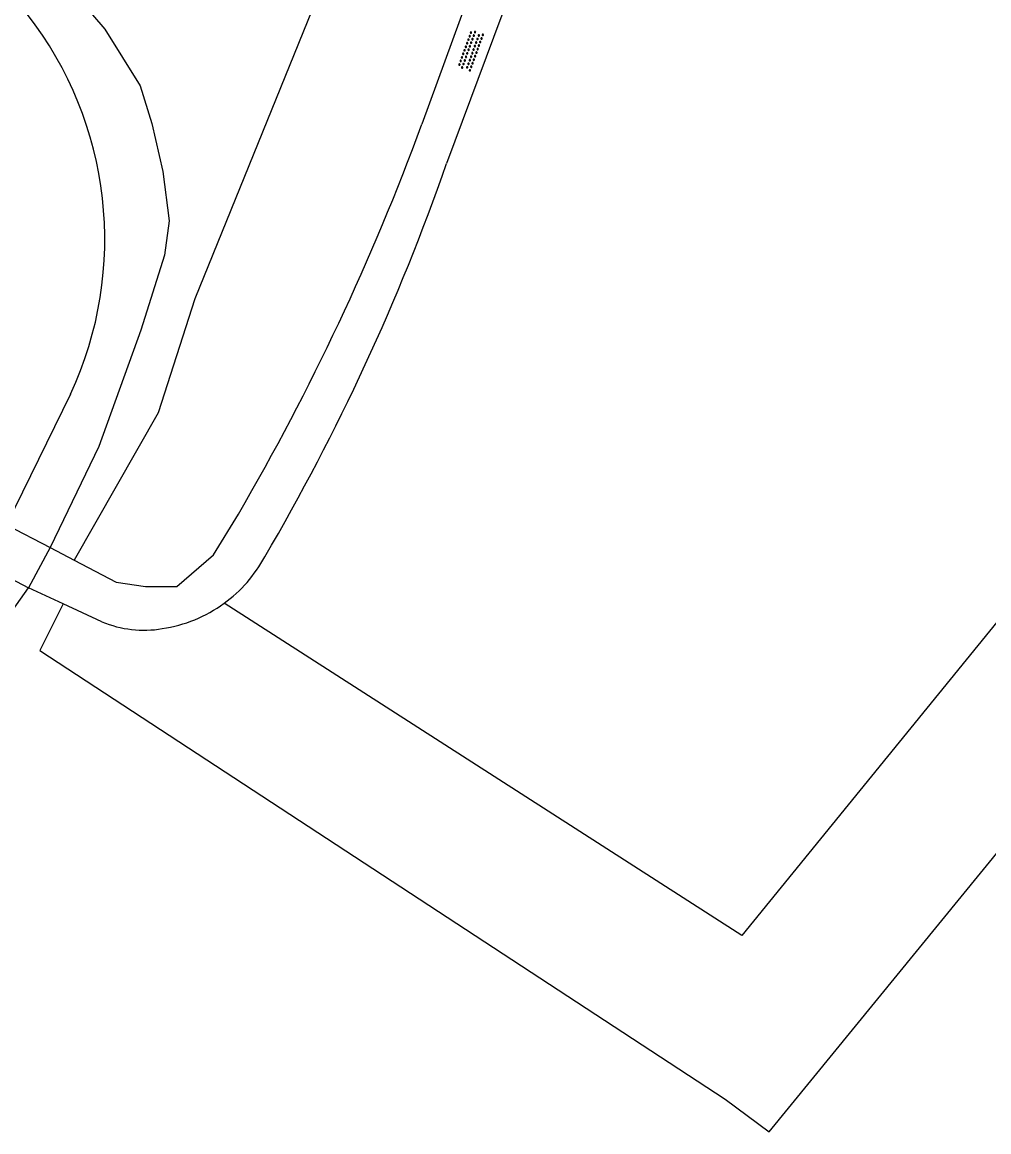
# Model space of a CAD drawing. Extents: x 135999 to 138000, y 396000 to 398501.
# Drawn here: x 136645.1 to 136696.4, y 396264.2 to 396323.1 of the extents above; entities that cross this region are included whole.
import ezdxf

# ---------------------------------------------------------------- set-up
doc = ezdxf.new("R2010")
doc.units = 0
for name, color, linetype in [('gg-knt-onverhard', 7, 'Continuous'), ('gg-kntw-bovenkant insteek waterloop', 7, 'Continuous'), ('gg-kntw-waterlijn', 7, 'Continuous'), ('gg-kwrk-kunstwerk niveau 01', 7, 'Continuous'), ('gt-grn-groengrens', 7, 'Continuous'), ('gt-symb-overige verharding', 7, 'Continuous'), ('gx-grn-maaiveld', 7, 'Continuous')]:
    doc.layers.add(name, color=color, linetype=linetype)

# ---------------------------------------------------------------- blocks, each defined once
blk = doc.blocks.new('gt0-OVH')
at = {"layer": 'gt-symb-overige verharding'}
for points in [[(-0.972, 0.298), (-0.967, 0.308), (-0.965, 0.319), (-0.966, 0.33), (-0.971, 0.34), (-0.978, 0.348), (-0.988, 0.353), (-0.999, 0.355), (-1.01, 0.354), (-1.02, 0.349), (-1.028, 0.342), (-1.033, 0.332), (-1.035, 0.321), (-1.034, 0.31), (-1.029, 0.3), (-1.022, 0.292), (-1.012, 0.287), (-1.001, 0.285), (-0.99, 0.286), (-0.98, 0.291)], [(-0.872, 0.106), (-0.867, 0.116), (-0.865, 0.126), (-0.866, 0.137), (-0.871, 0.147), (-0.878, 0.156), (-0.888, 0.161), (-0.899, 0.163), (-0.91, 0.162), (-0.92, 0.157), (-0.928, 0.15), (-0.933, 0.14), (-0.935, 0.129), (-0.934, 0.118), (-0.929, 0.108), (-0.922, 0.1), (-0.912, 0.095), (-0.901, 0.092), (-0.89, 0.094), (-0.88, 0.098)], [(-0.772, 0.298), (-0.767, 0.308), (-0.765, 0.319), (-0.766, 0.33), (-0.771, 0.34), (-0.778, 0.348), (-0.788, 0.353), (-0.799, 0.355), (-0.81, 0.354), (-0.82, 0.349), (-0.828, 0.342), (-0.833, 0.332), (-0.835, 0.321), (-0.834, 0.31), (-0.829, 0.3), (-0.822, 0.292), (-0.812, 0.287), (-0.801, 0.285), (-0.79, 0.286), (-0.78, 0.291)], [(-0.672, 0.106), (-0.667, 0.116), (-0.665, 0.126), (-0.666, 0.137), (-0.671, 0.147), (-0.678, 0.156), (-0.688, 0.161), (-0.699, 0.163), (-0.71, 0.162), (-0.72, 0.157), (-0.728, 0.15), (-0.733, 0.14), (-0.735, 0.129), (-0.734, 0.118), (-0.729, 0.108), (-0.722, 0.1), (-0.712, 0.095), (-0.701, 0.092), (-0.69, 0.094), (-0.68, 0.098)], [(-0.572, 0.298), (-0.567, 0.308), (-0.565, 0.319), (-0.566, 0.33), (-0.571, 0.34), (-0.578, 0.348), (-0.588, 0.353), (-0.599, 0.355), (-0.61, 0.354), (-0.62, 0.349), (-0.628, 0.342), (-0.633, 0.332), (-0.635, 0.321), (-0.634, 0.31), (-0.629, 0.3), (-0.622, 0.292), (-0.612, 0.287), (-0.601, 0.285), (-0.59, 0.286), (-0.58, 0.291)], [(-0.472, 0.106), (-0.467, 0.116), (-0.465, 0.126), (-0.466, 0.137), (-0.471, 0.147), (-0.478, 0.156), (-0.488, 0.161), (-0.499, 0.163), (-0.51, 0.162), (-0.52, 0.157), (-0.528, 0.15), (-0.533, 0.14), (-0.535, 0.129), (-0.534, 0.118), (-0.529, 0.108), (-0.522, 0.1), (-0.512, 0.095), (-0.501, 0.092), (-0.49, 0.094), (-0.48, 0.098)], [(-0.372, 0.298), (-0.367, 0.308), (-0.365, 0.319), (-0.366, 0.33), (-0.371, 0.34), (-0.378, 0.348), (-0.388, 0.353), (-0.399, 0.355), (-0.41, 0.354), (-0.42, 0.349), (-0.428, 0.342), (-0.433, 0.332), (-0.435, 0.321), (-0.434, 0.31), (-0.429, 0.3), (-0.422, 0.292), (-0.412, 0.287), (-0.401, 0.285), (-0.39, 0.286), (-0.38, 0.291)], [(-0.272, 0.106), (-0.267, 0.116), (-0.265, 0.126), (-0.266, 0.137), (-0.271, 0.147), (-0.278, 0.156), (-0.288, 0.161), (-0.299, 0.163), (-0.31, 0.162), (-0.32, 0.157), (-0.328, 0.15), (-0.333, 0.14), (-0.335, 0.129), (-0.334, 0.118), (-0.329, 0.108), (-0.322, 0.1), (-0.312, 0.095), (-0.301, 0.092), (-0.29, 0.094), (-0.28, 0.098)], [(-0.172, 0.298), (-0.167, 0.308), (-0.165, 0.319), (-0.166, 0.33), (-0.171, 0.34), (-0.178, 0.348), (-0.188, 0.353), (-0.199, 0.355), (-0.21, 0.354), (-0.22, 0.349), (-0.228, 0.342), (-0.233, 0.332), (-0.235, 0.321), (-0.234, 0.31), (-0.229, 0.3), (-0.222, 0.292), (-0.212, 0.287), (-0.201, 0.285), (-0.19, 0.286), (-0.18, 0.291)], [(-0.072, 0.106), (-0.067, 0.116), (-0.065, 0.126), (-0.066, 0.137), (-0.071, 0.147), (-0.078, 0.156), (-0.088, 0.161), (-0.099, 0.163), (-0.11, 0.162), (-0.12, 0.157), (-0.128, 0.15), (-0.133, 0.14), (-0.135, 0.129), (-0.134, 0.118), (-0.129, 0.108), (-0.122, 0.1), (-0.112, 0.095), (-0.101, 0.092), (-0.09, 0.094), (-0.08, 0.098)], [(0.028, 0.298), (0.033, 0.308), (0.035, 0.319), (0.034, 0.33), (0.029, 0.34), (0.022, 0.348), (0.012, 0.353), (0.001, 0.355), (-0.01, 0.354), (-0.02, 0.349), (-0.028, 0.342), (-0.033, 0.332), (-0.035, 0.321), (-0.034, 0.31), (-0.029, 0.3), (-0.022, 0.292), (-0.012, 0.287), (-0.001, 0.285), (0.01, 0.286), (0.02, 0.291)], [(0.128, 0.106), (0.133, 0.116), (0.135, 0.126), (0.134, 0.137), (0.129, 0.147), (0.122, 0.156), (0.112, 0.161), (0.101, 0.163), (0.09, 0.162), (0.08, 0.157), (0.072, 0.15), (0.067, 0.14), (0.065, 0.129), (0.066, 0.118), (0.071, 0.108), (0.078, 0.1), (0.088, 0.095), (0.099, 0.092), (0.11, 0.094), (0.12, 0.098)], [(0.228, 0.298), (0.233, 0.308), (0.235, 0.319), (0.234, 0.33), (0.229, 0.34), (0.222, 0.348), (0.212, 0.353), (0.201, 0.355), (0.19, 0.354), (0.18, 0.349), (0.172, 0.342), (0.167, 0.332), (0.165, 0.321), (0.166, 0.31), (0.171, 0.3), (0.178, 0.292), (0.188, 0.287), (0.199, 0.285), (0.21, 0.286), (0.22, 0.291)], [(0.328, 0.106), (0.333, 0.116), (0.335, 0.126), (0.334, 0.137), (0.329, 0.147), (0.322, 0.156), (0.312, 0.161), (0.301, 0.163), (0.29, 0.162), (0.28, 0.157), (0.272, 0.15), (0.267, 0.14), (0.265, 0.129), (0.266, 0.118), (0.271, 0.108), (0.278, 0.1), (0.288, 0.095), (0.299, 0.092), (0.31, 0.094), (0.32, 0.098)], [(0.428, 0.298), (0.433, 0.308), (0.435, 0.319), (0.434, 0.33), (0.429, 0.34), (0.422, 0.348), (0.412, 0.353), (0.401, 0.355), (0.39, 0.354), (0.38, 0.349), (0.372, 0.342), (0.367, 0.332), (0.365, 0.321), (0.366, 0.31), (0.371, 0.3), (0.378, 0.292), (0.388, 0.287), (0.399, 0.285), (0.41, 0.286), (0.42, 0.291)], [(0.528, 0.106), (0.533, 0.116), (0.535, 0.126), (0.534, 0.137), (0.529, 0.147), (0.522, 0.156), (0.512, 0.161), (0.501, 0.163), (0.49, 0.162), (0.48, 0.157), (0.472, 0.15), (0.467, 0.14), (0.465, 0.129), (0.466, 0.118), (0.471, 0.108), (0.478, 0.1), (0.488, 0.095), (0.499, 0.092), (0.51, 0.094), (0.52, 0.098)], [(0.628, 0.298), (0.633, 0.308), (0.635, 0.319), (0.634, 0.33), (0.629, 0.34), (0.622, 0.348), (0.612, 0.353), (0.601, 0.355), (0.59, 0.354), (0.58, 0.349), (0.572, 0.342), (0.567, 0.332), (0.565, 0.321), (0.566, 0.31), (0.571, 0.3), (0.578, 0.292), (0.588, 0.287), (0.599, 0.285), (0.61, 0.286), (0.62, 0.291)], [(0.728, 0.106), (0.733, 0.116), (0.735, 0.126), (0.734, 0.137), (0.729, 0.147), (0.722, 0.156), (0.712, 0.161), (0.701, 0.163), (0.69, 0.162), (0.68, 0.157), (0.672, 0.15), (0.667, 0.14), (0.665, 0.129), (0.666, 0.118), (0.671, 0.108), (0.678, 0.1), (0.688, 0.095), (0.699, 0.092), (0.71, 0.094), (0.72, 0.098)], [(0.828, 0.298), (0.833, 0.308), (0.835, 0.319), (0.834, 0.33), (0.829, 0.34), (0.822, 0.348), (0.812, 0.353), (0.801, 0.355), (0.79, 0.354), (0.78, 0.349), (0.772, 0.342), (0.767, 0.332), (0.765, 0.321), (0.766, 0.31), (0.771, 0.3), (0.778, 0.292), (0.788, 0.287), (0.799, 0.285), (0.81, 0.286), (0.82, 0.291)], [(0.928, 0.106), (0.933, 0.116), (0.935, 0.126), (0.934, 0.137), (0.929, 0.147), (0.922, 0.156), (0.912, 0.161), (0.901, 0.163), (0.89, 0.162), (0.88, 0.157), (0.872, 0.15), (0.867, 0.14), (0.865, 0.129), (0.866, 0.118), (0.871, 0.108), (0.878, 0.1), (0.888, 0.095), (0.899, 0.092), (0.91, 0.094), (0.92, 0.098)], [(1.028, 0.298), (1.033, 0.308), (1.035, 0.319), (1.034, 0.33), (1.029, 0.34), (1.022, 0.348), (1.012, 0.353), (1.001, 0.355), (0.99, 0.354), (0.98, 0.349), (0.972, 0.342), (0.967, 0.332), (0.965, 0.321), (0.966, 0.31), (0.971, 0.3), (0.978, 0.292), (0.988, 0.287), (0.999, 0.285), (1.01, 0.286), (1.02, 0.291)], [(-0.972, -0.142), (-0.967, -0.132), (-0.965, -0.121), (-0.966, -0.11), (-0.971, -0.1), (-0.978, -0.092), (-0.988, -0.087), (-0.999, -0.085), (-1.01, -0.086), (-1.02, -0.091), (-1.028, -0.098), (-1.033, -0.108), (-1.035, -0.119), (-1.034, -0.13), (-1.029, -0.14), (-1.022, -0.148), (-1.012, -0.153), (-1.001, -0.155), (-0.99, -0.154), (-0.98, -0.149)], [(-0.872, -0.334), (-0.867, -0.324), (-0.865, -0.314), (-0.866, -0.303), (-0.871, -0.293), (-0.878, -0.284), (-0.888, -0.279), (-0.899, -0.277), (-0.91, -0.278), (-0.92, -0.283), (-0.928, -0.29), (-0.933, -0.3), (-0.935, -0.311), (-0.934, -0.322), (-0.929, -0.332), (-0.922, -0.34), (-0.912, -0.345), (-0.901, -0.348), (-0.89, -0.346), (-0.88, -0.342)], [(-0.772, -0.142), (-0.767, -0.132), (-0.765, -0.121), (-0.766, -0.11), (-0.771, -0.1), (-0.778, -0.092), (-0.788, -0.087), (-0.799, -0.085), (-0.81, -0.086), (-0.82, -0.091), (-0.828, -0.098), (-0.833, -0.108), (-0.835, -0.119), (-0.834, -0.13), (-0.829, -0.14), (-0.822, -0.148), (-0.812, -0.153), (-0.801, -0.155), (-0.79, -0.154), (-0.78, -0.149)], [(-0.672, -0.334), (-0.667, -0.324), (-0.665, -0.314), (-0.666, -0.303), (-0.671, -0.293), (-0.678, -0.284), (-0.688, -0.279), (-0.699, -0.277), (-0.71, -0.278), (-0.72, -0.283), (-0.728, -0.29), (-0.733, -0.3), (-0.735, -0.311), (-0.734, -0.322), (-0.729, -0.332), (-0.722, -0.34), (-0.712, -0.345), (-0.701, -0.348), (-0.69, -0.346), (-0.68, -0.342)], [(-0.572, -0.142), (-0.567, -0.132), (-0.565, -0.121), (-0.566, -0.11), (-0.571, -0.1), (-0.578, -0.092), (-0.588, -0.087), (-0.599, -0.085), (-0.61, -0.086), (-0.62, -0.091), (-0.628, -0.098), (-0.633, -0.108), (-0.635, -0.119), (-0.634, -0.13), (-0.629, -0.14), (-0.622, -0.148), (-0.612, -0.153), (-0.601, -0.155), (-0.59, -0.154), (-0.58, -0.149)], [(-0.472, -0.334), (-0.467, -0.324), (-0.465, -0.314), (-0.466, -0.303), (-0.471, -0.293), (-0.478, -0.284), (-0.488, -0.279), (-0.499, -0.277), (-0.51, -0.278), (-0.52, -0.283), (-0.528, -0.29), (-0.533, -0.3), (-0.535, -0.311), (-0.534, -0.322), (-0.529, -0.332), (-0.522, -0.34), (-0.512, -0.345), (-0.501, -0.348), (-0.49, -0.346), (-0.48, -0.342)], [(-0.372, -0.142), (-0.367, -0.132), (-0.365, -0.121), (-0.366, -0.11), (-0.371, -0.1), (-0.378, -0.092), (-0.388, -0.087), (-0.399, -0.085), (-0.41, -0.086), (-0.42, -0.091), (-0.428, -0.098), (-0.433, -0.108), (-0.435, -0.119), (-0.434, -0.13), (-0.429, -0.14), (-0.422, -0.148), (-0.412, -0.153), (-0.401, -0.155), (-0.39, -0.154), (-0.38, -0.149)], [(-0.272, -0.334), (-0.267, -0.324), (-0.265, -0.314), (-0.266, -0.303), (-0.271, -0.293), (-0.278, -0.284), (-0.288, -0.279), (-0.299, -0.277), (-0.31, -0.278), (-0.32, -0.283), (-0.328, -0.29), (-0.333, -0.3), (-0.335, -0.311), (-0.334, -0.322), (-0.329, -0.332), (-0.322, -0.34), (-0.312, -0.345), (-0.301, -0.348), (-0.29, -0.346), (-0.28, -0.342)], [(-0.172, -0.142), (-0.167, -0.132), (-0.165, -0.121), (-0.166, -0.11), (-0.171, -0.1), (-0.178, -0.092), (-0.188, -0.087), (-0.199, -0.085), (-0.21, -0.086), (-0.22, -0.091), (-0.228, -0.098), (-0.233, -0.108), (-0.235, -0.119), (-0.234, -0.13), (-0.229, -0.14), (-0.222, -0.148), (-0.212, -0.153), (-0.201, -0.155), (-0.19, -0.154), (-0.18, -0.149)], [(-0.072, -0.334), (-0.067, -0.324), (-0.065, -0.314), (-0.066, -0.303), (-0.071, -0.293), (-0.078, -0.284), (-0.088, -0.279), (-0.099, -0.277), (-0.11, -0.278), (-0.12, -0.283), (-0.128, -0.29), (-0.133, -0.3), (-0.135, -0.311), (-0.134, -0.322), (-0.129, -0.332), (-0.122, -0.34), (-0.112, -0.345), (-0.101, -0.348), (-0.09, -0.346), (-0.08, -0.342)], [(0.028, -0.142), (0.033, -0.132), (0.035, -0.121), (0.034, -0.11), (0.029, -0.1), (0.022, -0.092), (0.012, -0.087), (0.001, -0.085), (-0.01, -0.086), (-0.02, -0.091), (-0.028, -0.098), (-0.033, -0.108), (-0.035, -0.119), (-0.034, -0.13), (-0.029, -0.14), (-0.022, -0.148), (-0.012, -0.153), (-0.001, -0.155), (0.01, -0.154), (0.02, -0.149)], [(0.128, -0.334), (0.133, -0.324), (0.135, -0.314), (0.134, -0.303), (0.129, -0.293), (0.122, -0.284), (0.112, -0.279), (0.101, -0.277), (0.09, -0.278), (0.08, -0.283), (0.072, -0.29), (0.067, -0.3), (0.065, -0.311), (0.066, -0.322), (0.071, -0.332), (0.078, -0.34), (0.088, -0.345), (0.099, -0.348), (0.11, -0.346), (0.12, -0.342)], [(0.228, -0.142), (0.233, -0.132), (0.235, -0.121), (0.234, -0.11), (0.229, -0.1), (0.222, -0.092), (0.212, -0.087), (0.201, -0.085), (0.19, -0.086), (0.18, -0.091), (0.172, -0.098), (0.167, -0.108), (0.165, -0.119), (0.166, -0.13), (0.171, -0.14), (0.178, -0.148), (0.188, -0.153), (0.199, -0.155), (0.21, -0.154), (0.22, -0.149)], [(0.328, -0.334), (0.333, -0.324), (0.335, -0.314), (0.334, -0.303), (0.329, -0.293), (0.322, -0.284), (0.312, -0.279), (0.301, -0.277), (0.29, -0.278), (0.28, -0.283), (0.272, -0.29), (0.267, -0.3), (0.265, -0.311), (0.266, -0.322), (0.271, -0.332), (0.278, -0.34), (0.288, -0.345), (0.299, -0.348), (0.31, -0.346), (0.32, -0.342)], [(0.428, -0.142), (0.433, -0.132), (0.435, -0.121), (0.434, -0.11), (0.429, -0.1), (0.422, -0.092), (0.412, -0.087), (0.401, -0.085), (0.39, -0.086), (0.38, -0.091), (0.372, -0.098), (0.367, -0.108), (0.365, -0.119), (0.366, -0.13), (0.371, -0.14), (0.378, -0.148), (0.388, -0.153), (0.399, -0.155), (0.41, -0.154), (0.42, -0.149)], [(0.528, -0.334), (0.533, -0.324), (0.535, -0.314), (0.534, -0.303), (0.529, -0.293), (0.522, -0.284), (0.512, -0.279), (0.501, -0.277), (0.49, -0.278), (0.48, -0.283), (0.472, -0.29), (0.467, -0.3), (0.465, -0.311), (0.466, -0.322), (0.471, -0.332), (0.478, -0.34), (0.488, -0.345), (0.499, -0.348), (0.51, -0.346), (0.52, -0.342)], [(0.628, -0.142), (0.633, -0.132), (0.635, -0.121), (0.634, -0.11), (0.629, -0.1), (0.622, -0.092), (0.612, -0.087), (0.601, -0.085), (0.59, -0.086), (0.58, -0.091), (0.572, -0.098), (0.567, -0.108), (0.565, -0.119), (0.566, -0.13), (0.571, -0.14), (0.578, -0.148), (0.588, -0.153), (0.599, -0.155), (0.61, -0.154), (0.62, -0.149)], [(0.728, -0.334), (0.733, -0.324), (0.735, -0.314), (0.734, -0.303), (0.729, -0.293), (0.722, -0.284), (0.712, -0.279), (0.701, -0.277), (0.69, -0.278), (0.68, -0.283), (0.672, -0.29), (0.667, -0.3), (0.665, -0.311), (0.666, -0.322), (0.671, -0.332), (0.678, -0.34), (0.688, -0.345), (0.699, -0.348), (0.71, -0.346), (0.72, -0.342)], [(0.828, -0.142), (0.833, -0.132), (0.835, -0.121), (0.834, -0.11), (0.829, -0.1), (0.822, -0.092), (0.812, -0.087), (0.801, -0.085), (0.79, -0.086), (0.78, -0.091), (0.772, -0.098), (0.767, -0.108), (0.765, -0.119), (0.766, -0.13), (0.771, -0.14), (0.778, -0.148), (0.788, -0.153), (0.799, -0.155), (0.81, -0.154), (0.82, -0.149)], [(0.928, -0.334), (0.933, -0.324), (0.935, -0.314), (0.934, -0.303), (0.929, -0.293), (0.922, -0.284), (0.912, -0.279), (0.901, -0.277), (0.89, -0.278), (0.88, -0.283), (0.872, -0.29), (0.867, -0.3), (0.865, -0.311), (0.866, -0.322), (0.871, -0.332), (0.878, -0.34), (0.888, -0.345), (0.899, -0.348), (0.91, -0.346), (0.92, -0.342)], [(1.028, -0.142), (1.033, -0.132), (1.035, -0.121), (1.034, -0.11), (1.029, -0.1), (1.022, -0.092), (1.012, -0.087), (1.001, -0.085), (0.99, -0.086), (0.98, -0.091), (0.972, -0.098), (0.967, -0.108), (0.965, -0.119), (0.966, -0.13), (0.971, -0.14), (0.978, -0.148), (0.988, -0.153), (0.999, -0.155), (1.01, -0.154), (1.02, -0.149)]]:
    blk.add_lwpolyline(points, close=True, dxfattribs=at)

msp = doc.modelspace()

# ---------------------------------------------------------------- linework, layer by layer
at = {"layer": 'gg-knt-onverhard'}
for p, q in [((136646.575, 396295.205), (136647.86, 396294.529)), ((136647.271, 396292.219), (136645.433, 396293.064)), ((136649.33, 396291.272), (136647.271, 396292.219))]:
    msp.add_line(p, q, dxfattribs=at)
for points in [[(136684.146, 396365.515), (136674.017, 396338.846), (136666.295, 396317.661)], [(136686.318, 396364.8), (136675.963, 396338.017), (136667.606, 396315.579)], [(136647.86, 396294.529), (136650.078, 396293.362), (136651.63, 396293.133), (136653.292, 396293.132), (136655.251, 396294.811), (136656.567, 396296.983)]]:
    msp.add_lwpolyline(points, dxfattribs=at)
for centre, radius, start, end in [((136543.648, 396362.733), 130.667, 329.78872, 339.82184), ((136555.791, 396354.594), 118.426, 329.62562, 340.76491), ((136651.441, 396298.242), 7.415, 306.05924, 331.56891), ((136651.437, 396298.235), 7.412, 278.44701, 306.11632), ((136651.557, 396296.547), 5.726, 247.11622, 279.74711)]:
    msp.add_arc(centre, radius, start, end, dxfattribs=at)
at = {"layer": 'gg-kntw-bovenkant insteek waterloop'}
msp.add_lwpolyline([(136639.187, 396283.852), (136641.93, 396288.142), (136645.433, 396293.064)], dxfattribs=at)
at = {"layer": 'gg-kntw-waterlijn'}
msp.add_line((136647.666, 396303.348), (136644.275, 396296.403), dxfattribs=at)
msp.add_arc((136630.026, 396311.544), 19.451, 335.08006, 37.87319, dxfattribs=at)
at = {"layer": 'gg-kwrk-kunstwerk niveau 01'}
for p, q in [((136644.275, 396296.403), (136646.575, 396295.205)), ((136646.575, 396295.205), (136645.433, 396293.064)), ((136643.007, 396294.333), (136645.433, 396293.064))]:
    msp.add_line(p, q, dxfattribs=at)
at = {"layer": 'gt-grn-groengrens'}
for points in [[(136675.45, 396368.374), (136671.704, 396351.396), (136654.259, 396308.402), (136652.315, 396302.35), (136647.86, 396294.529)], [(136647.271, 396292.219), (136646.036, 396289.748), (136682.375, 396265.942), (136684.714, 396264.215), (136757.008, 396352.738), (136757.231, 396353.464)], [(136715.16, 396313.852), (136683.263, 396274.634), (136655.806, 396292.248)]]:
    msp.add_lwpolyline(points, dxfattribs=at)
at = {"layer": 'gx-grn-maaiveld'}
msp.add_lwpolyline([(136647.62, 396324.88), (136649.48, 396322.7), (136651.35, 396319.69), (136651.97, 396317.69), (136652.55, 396315.16), (136652.9, 396312.54), (136652.64, 396310.72), (136651.39, 396306.73), (136649.17, 396300.56), (136646.575, 396295.205)], dxfattribs=at)

# ---------------------------------------------------------------- block references
at = {"layer": 'gt-symb-overige verharding', "rotation": -109.93904791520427}
msp.add_blockref('gt0-OVH', (136668.883, 396321.566), dxfattribs=at)

doc.saveas('drawing.dxf')
